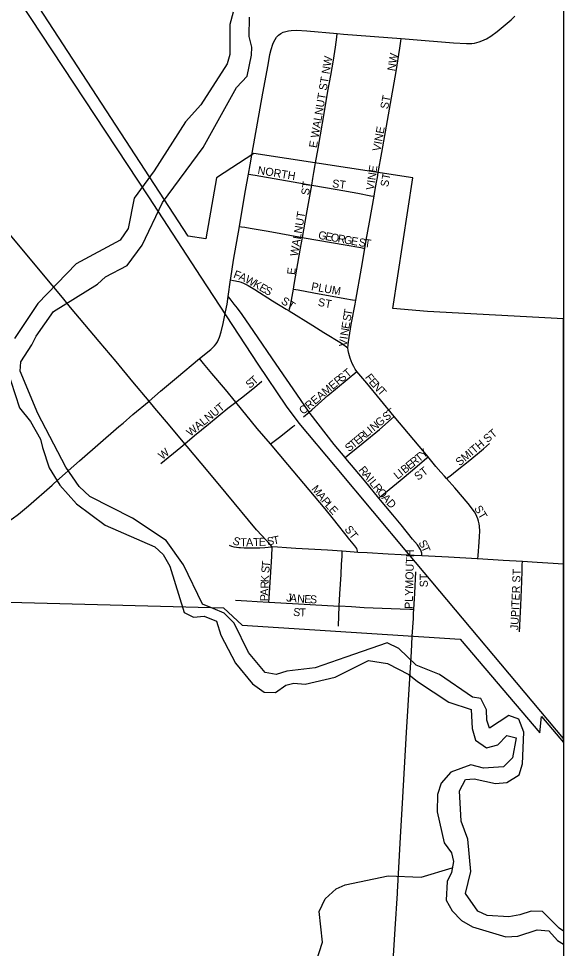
# Model space of a CAD drawing. Extents: x -49 to -8.2, y 9.4 to 23.5.
# Drawn here: x -39.812 to -39.49, y 18.3 to 18.85 of the extents above; entities that cross this region are included whole.
import ezdxf

# ---------------------------------------------------------------- set-up
doc = ezdxf.new("R2010")
doc.units = 0
for name, color, linetype in [('GM_X_Adjacent_County', 7, 'Continuous'), ('GM_X_City_Street', 7, 'Continuous'), ('GM_X_City_Street_Text', 7, 'Continuous'), ('GM_X_Corporation', 7, 'Continuous'), ('GM_X_Minor_River', 7, 'Continuous'), ('GM_X_Rail_Line', 7, 'Continuous'), ('GM_X_State_Route', 7, 'Continuous'), ('GM_X_Township_Subdivision', 7, 'Continuous'), ('GM_X_Township_Subdivision_Text', 7, 'Continuous')]:
    doc.layers.add(name, color=color, linetype=linetype)

msp = doc.modelspace()

# ---------------------------------------------------------------- linework, layer by layer
at = {"layer": 'GM_X_Adjacent_County'}
msp.add_lwpolyline([(-39.48954, 20.58796), (-39.48954, 17.08606), (-39.79885, 17.10416)], dxfattribs=at)
at = {"layer": 'GM_X_City_Street'}
for points in [[(-39.63835, 18.75179), (-39.63766, 18.75568), (-39.63706, 18.75926), (-39.6361, 18.76495)], [(-39.67563, 18.75832), (-39.67182, 18.75765), (-39.64598, 18.75314), (-39.63835, 18.75179)], [(-39.60148, 18.74515), (-39.60096, 18.74802), (-39.60003, 18.75351), (-39.59953, 18.75627), (-39.59898, 18.75929)], [(-39.64387, 18.72084), (-39.64145, 18.73433), (-39.63835, 18.75179)], [(-39.63835, 18.75179), (-39.6232, 18.74912), (-39.61104, 18.74698), (-39.6033, 18.7455), (-39.60148, 18.74515)], [(-39.60687, 18.71436), (-39.60604, 18.71926), (-39.60422, 18.72987), (-39.60287, 18.73751), (-39.60148, 18.74515)], [(-39.68106, 18.72729), (-39.67988, 18.72712), (-39.67779, 18.72682), (-39.67474, 18.72639), (-39.66409, 18.72452), (-39.64387, 18.72084)], [(-39.64909, 18.69029), (-39.64862, 18.69299), (-39.64502, 18.71445), (-39.64387, 18.72084)], [(-39.64387, 18.72084), (-39.64282, 18.72065), (-39.61846, 18.71645), (-39.60933, 18.7148), (-39.60687, 18.71436)], [(-39.61228, 18.68365), (-39.60886, 18.70266), (-39.60687, 18.71436)], [(-39.68633, 18.6958), (-39.68451, 18.69543), (-39.68345, 18.69521), (-39.68253, 18.69496), (-39.68149, 18.69473), (-39.68011, 18.6943), (-39.67868, 18.69376), (-39.67595, 18.69238), (-39.67198, 18.69), (-39.66147, 18.68328), (-39.65347, 18.67844), (-39.65171, 18.67735)], [(-39.65171, 18.67735), (-39.6514, 18.67868), (-39.65093, 18.68075), (-39.65024, 18.68378), (-39.64909, 18.69029)], [(-39.64909, 18.69029), (-39.64629, 18.68975), (-39.63712, 18.68798), (-39.61876, 18.68465), (-39.61414, 18.68394), (-39.61228, 18.68365)], [(-39.63991, 18.61753), (-39.64714, 18.62807), (-39.65942, 18.64593), (-39.67247, 18.66511), (-39.67944, 18.67517), (-39.68222, 18.67899), (-39.68408, 18.68136), (-39.68656, 18.68443), (-39.68777, 18.68581)], [(-39.61691, 18.65551), (-39.6168, 18.65699), (-39.61657, 18.659), (-39.61626, 18.66164), (-39.61492, 18.66928), (-39.61268, 18.68143), (-39.61228, 18.68365)], [(-39.65171, 18.67735), (-39.63766, 18.6687), (-39.63119, 18.66467), (-39.62064, 18.65818), (-39.61691, 18.65551)], [(-39.61163, 18.64141), (-39.61256, 18.64296), (-39.61349, 18.64452), (-39.61436, 18.6463), (-39.61498, 18.64776), (-39.61554, 18.6493), (-39.61604, 18.65079), (-39.61647, 18.65222), (-39.61678, 18.65402), (-39.61691, 18.65551)], [(-39.68323, 18.62341), (-39.68925, 18.63076), (-39.69734, 18.64024), (-39.70235, 18.6462), (-39.70472, 18.64911)], [(-39.63991, 18.61753), (-39.63826, 18.61888), (-39.62872, 18.62721), (-39.61163, 18.64141)], [(-39.58957, 18.61485), (-39.60576, 18.63453), (-39.61163, 18.64141)], [(-39.68323, 18.62341), (-39.67992, 18.62601), (-39.67221, 18.63211), (-39.66777, 18.63576)], [(-39.71329, 18.59875), (-39.70759, 18.60358), (-39.69936, 18.6103), (-39.68784, 18.61977), (-39.68323, 18.62341)], [(-39.66267, 18.59862), (-39.67052, 18.60785), (-39.68323, 18.62341)], [(-39.64312, 18.61465), (-39.63991, 18.61753)], [(-39.61863, 18.59059), (-39.62498, 18.59835), (-39.63459, 18.61045), (-39.63923, 18.61662), (-39.63991, 18.61753)], [(-39.61863, 18.59059), (-39.61624, 18.59254), (-39.60786, 18.59938), (-39.59824, 18.60716), (-39.59127, 18.61327), (-39.58957, 18.61485)], [(-39.56948, 18.59097), (-39.58957, 18.61485)], [(-39.66267, 18.59862), (-39.66126, 18.59972), (-39.65657, 18.60334), (-39.64946, 18.60889), (-39.64828, 18.6098)], [(-39.72758, 18.5871), (-39.71564, 18.59673), (-39.71329, 18.59875)], [(-39.61103, 18.53448), (-39.61175, 18.53687), (-39.61277, 18.5384), (-39.61584, 18.54192), (-39.62545, 18.55419), (-39.63039, 18.5602), (-39.65238, 18.58648), (-39.66267, 18.59862)], [(-39.55855, 18.57815), (-39.55575, 18.58032), (-39.55325, 18.58226), (-39.5449, 18.58901), (-39.54244, 18.59105), (-39.54023, 18.59286), (-39.53676, 18.59581), (-39.53313, 18.59896)], [(-39.59863, 18.56666), (-39.60721, 18.57693), (-39.61813, 18.58998), (-39.61863, 18.59059)], [(-39.59863, 18.56666), (-39.59689, 18.56805), (-39.58598, 18.57703), (-39.57878, 18.58309), (-39.57159, 18.58918), (-39.56948, 18.59097)], [(-39.55855, 18.57815), (-39.55983, 18.5796), (-39.56192, 18.58185), (-39.56497, 18.58539), (-39.56886, 18.59024), (-39.56948, 18.59097)], [(-39.54019, 18.53063), (-39.54001, 18.53271), (-39.53932, 18.54059), (-39.53914, 18.54389), (-39.53895, 18.54706), (-39.53913, 18.54992), (-39.53933, 18.55143), (-39.53965, 18.55291), (-39.5401, 18.55435), (-39.54068, 18.55576), (-39.54137, 18.55712), (-39.54217, 18.5584), (-39.54589, 18.56335), (-39.55379, 18.57273), (-39.55855, 18.57815)], [(-39.57327, 18.53251), (-39.57322, 18.53393), (-39.57362, 18.53519), (-39.57401, 18.53615), (-39.57587, 18.53895), (-39.57872, 18.54231), (-39.58549, 18.55075), (-39.59036, 18.55676), (-39.59863, 18.56666)], [(-39.68716, 18.53868), (-39.68574, 18.5382), (-39.68428, 18.53786), (-39.68272, 18.53754), (-39.68144, 18.53736), (-39.68036, 18.53729), (-39.6783, 18.53723), (-39.67379, 18.53717), (-39.66904, 18.53722), (-39.66602, 18.53734), (-39.664, 18.53752), (-39.66169, 18.53781)], [(-39.66367, 18.50501), (-39.6635, 18.50749), (-39.66266, 18.51983), (-39.66192, 18.53212), (-39.66169, 18.53781)], [(-39.51551, 18.48752), (-39.51537, 18.4908), (-39.51507, 18.49547), (-39.51479, 18.50312), (-39.51413, 18.51735), (-39.51396, 18.52347), (-39.51386, 18.52706), (-39.51379, 18.52901)], [(-39.57801, 18.50061), (-39.57736, 18.5103), (-39.57681, 18.52303)], [(-39.68334, 18.50617), (-39.67674, 18.50574), (-39.67063, 18.50541), (-39.66367, 18.50501)], [(-39.66367, 18.50501), (-39.64616, 18.50401), (-39.62205, 18.5027)], [(-39.62247, 18.49077), (-39.62223, 18.49701), (-39.62205, 18.5027)]]:
    msp.add_lwpolyline(points, dxfattribs=at)
at = {"layer": 'GM_X_Corporation'}
msp.add_line((-39.48954, 18.42191), (-39.48954, 18.67263), dxfattribs=at)
for points in [[(-39.48954, 18.67263), (-39.56996, 18.67691), (-39.59039, 18.67875), (-39.57847, 18.75605), (-39.67263, 18.77044), (-39.69471, 18.75605), (-39.70098, 18.72008), (-39.7113, 18.72151), (-39.85087, 18.93577)], [(-40.04482, 18.87976), (-40.04155, 18.71218), (-40.16982, 18.70069), (-40.17097, 18.52771), (-40.09611, 18.53239), (-40.0383, 18.53613), (-39.98142, 18.5396), (-39.9399, 18.54254), (-39.86486, 18.54788), (-39.83827, 18.54917), (-39.83963, 18.50555), (-39.69054, 18.50173), (-39.67941, 18.49149), (-39.55057, 18.48321), (-39.50337, 18.42778), (-39.50256, 18.4374), (-39.48954, 18.42191)]]:
    msp.add_lwpolyline(points, dxfattribs=at)
at = {"layer": 'GM_X_Minor_River'}
for points in [[(-39.68482, 18.85406), (-39.68675, 18.84686), (-39.68665, 18.82903), (-39.68838, 18.82354), (-39.70384, 18.79933), (-39.71298, 18.78914), (-39.73149, 18.76021), (-39.74331, 18.74414), (-39.74681, 18.72614), (-39.75158, 18.71915), (-39.77759, 18.70524), (-39.80024, 18.68183), (-39.81397, 18.66104)], [(-39.59364, 18.48088), (-39.6181, 18.47247), (-39.6363, 18.46611), (-39.65297, 18.4643), (-39.65942, 18.46225), (-39.66585, 18.46342), (-39.67563, 18.47523), (-39.68425, 18.49253), (-39.69008, 18.49844), (-39.6965, 18.50132), (-39.70293, 18.50381), (-39.71416, 18.5272), (-39.72431, 18.54148), (-39.7443, 18.55466), (-39.7696, 18.5675), (-39.77582, 18.57341), (-39.78371, 18.58483), (-39.8002, 18.61659), (-39.81067, 18.64168), (-39.81026, 18.64717), (-39.80377, 18.65719), (-39.80128, 18.66249), (-39.79099, 18.67705), (-39.76497, 18.69323), (-39.76021, 18.69757), (-39.7475, 18.70414), (-39.73854, 18.71624), (-39.72648, 18.74159), (-39.70246, 18.7741), (-39.68278, 18.80947), (-39.67649, 18.81627), (-39.67397, 18.82858), (-39.67376, 18.83333), (-39.67524, 18.83978), (-39.67518, 18.85116)], [(-39.8188, 18.64361), (-39.81116, 18.62006), (-39.80458, 18.61187), (-39.79876, 18.60141), (-39.79746, 18.59647), (-39.79355, 18.5845), (-39.78717, 18.57422), (-39.77739, 18.56318), (-39.76041, 18.55057), (-39.73114, 18.53772), (-39.72624, 18.53314), (-39.72212, 18.52629), (-39.71374, 18.49894), (-39.70827, 18.49606), (-39.70183, 18.49679), (-39.69465, 18.49372), (-39.69204, 18.48555), (-39.68342, 18.46901), (-39.67327, 18.45663), (-39.66648, 18.45185), (-39.65966, 18.45163), (-39.65358, 18.45596), (-39.64885, 18.45707), (-39.64222, 18.45647), (-39.62441, 18.46074), (-39.60467, 18.47051), (-39.59351, 18.46874), (-39.58086, 18.46223), (-39.57578, 18.45804), (-39.55729, 18.4458), (-39.54406, 18.44156), (-39.54355, 18.43037), (-39.54151, 18.42334), (-39.53491, 18.41876), (-39.52827, 18.42062), (-39.52294, 18.42609), (-39.51746, 18.42474), (-39.5196, 18.41299), (-39.52493, 18.40752), (-39.53686, 18.40682), (-39.54423, 18.40875), (-39.55599, 18.40445), (-39.56189, 18.39784), (-39.56401, 18.39121), (-39.56425, 18.38097), (-39.56, 18.36255), (-39.55567, 18.35665), (-39.55456, 18.35152), (-39.55573, 18.34508), (-39.55822, 18.33978), (-39.55885, 18.32878), (-39.55528, 18.32232), (-39.54982, 18.3166), (-39.54322, 18.31296), (-39.52356, 18.30698), (-39.51637, 18.30733), (-39.50499, 18.31125), (-39.49818, 18.31065), (-39.4931, 18.30494), (-39.48954, 18.3026)], [(-39.48954, 18.31037), (-39.49212, 18.31214), (-39.50191, 18.32205), (-39.50853, 18.32227), (-39.51536, 18.32003), (-39.5218, 18.31893), (-39.53467, 18.31956), (-39.54014, 18.32224), (-39.54747, 18.33271), (-39.54418, 18.34559), (-39.54598, 18.36476), (-39.5499, 18.3754), (-39.55094, 18.39342), (-39.54731, 18.40004), (-39.54238, 18.40059), (-39.52972, 18.39768), (-39.5229, 18.3984), (-39.51568, 18.40292), (-39.51375, 18.40936), (-39.5129, 18.42813), (-39.51589, 18.43573), (-39.52174, 18.43804), (-39.53314, 18.43051), (-39.53482, 18.43526), (-39.53498, 18.44133), (-39.53835, 18.44798), (-39.54327, 18.44877), (-39.56269, 18.46214), (-39.57667, 18.46771), (-39.58684, 18.47763), (-39.59364, 18.48088)], [(-39.63589, 18.29162), (-39.63204, 18.30393), (-39.63384, 18.32195), (-39.63039, 18.32952), (-39.62393, 18.33537), (-39.61861, 18.33781), (-39.59322, 18.34318), (-39.57354, 18.34232), (-39.55521, 18.3479)]]:
    msp.add_lwpolyline(points, dxfattribs=at)
at = {"layer": 'GM_X_Rail_Line'}
for points in [[(-39.62432, 18.5853), (-39.64583, 18.61097), (-39.65324, 18.62101), (-39.67003, 18.64579), (-39.7037, 18.69732), (-39.73465, 18.7448), (-39.81071, 18.86022), (-39.88413, 18.97135), (-40.04901, 19.22076)], [(-39.62328, 18.58405), (-39.62432, 18.5853)], [(-39.48954, 18.42446), (-39.58114, 18.53371), (-39.62328, 18.58405)]]:
    msp.add_lwpolyline(points, dxfattribs=at)
at = {"layer": 'GM_X_State_Route'}
for points in [[(-39.78571, 18.6853), (-39.79173, 18.6926), (-39.81463, 18.71994), (-39.83438, 18.74385), (-39.8483, 18.7605), (-39.87303, 18.79035), (-39.88311, 18.80211), (-39.88936, 18.80898), (-39.9023, 18.82234), (-39.92507, 18.84561), (-39.94142, 18.86215), (-39.95767, 18.87857), (-39.97381, 18.89488), (-39.97414, 18.89522), (-39.99039, 18.91185), (-40.00074, 18.92245)], [(-39.67347, 18.77065), (-39.66717, 18.80609), (-39.66413, 18.8229), (-39.66301, 18.82901), (-39.66233, 18.83207), (-39.66138, 18.83508), (-39.66075, 18.83654), (-39.66, 18.83796), (-39.65906, 18.83928), (-39.65791, 18.84043), (-39.65662, 18.8414), (-39.6552, 18.84219), (-39.65368, 18.84274), (-39.65212, 18.8431), (-39.65054, 18.84331), (-39.64738, 18.84341), (-39.64115, 18.84305), (-39.62324, 18.84151), (-39.61949, 18.84118), (-39.58545, 18.83846), (-39.58079, 18.83808), (-39.55448, 18.83594), (-39.54675, 18.83557), (-39.54368, 18.83564), (-39.54218, 18.83581), (-39.5407, 18.83611), (-39.53925, 18.83653), (-39.53783, 18.83705), (-39.53507, 18.83835), (-39.53242, 18.83992), (-39.52867, 18.8426), (-39.52389, 18.84655), (-39.52045, 18.84966), (-39.51828, 18.85184)], [(-39.67563, 18.75832), (-39.67463, 18.76384), (-39.67347, 18.77065)], [(-39.69065, 18.66999), (-39.69045, 18.67084), (-39.68922, 18.67684), (-39.6884, 18.68138), (-39.68777, 18.68581), (-39.68633, 18.6958), (-39.6862, 18.69669), (-39.68448, 18.7074), (-39.68106, 18.72729), (-39.68001, 18.73334), (-39.67739, 18.7486), (-39.67563, 18.75832)], [(-39.73452, 18.62386), (-39.74408, 18.63546), (-39.75397, 18.64739), (-39.76396, 18.65923), (-39.78089, 18.67944), (-39.78571, 18.6853)], [(-39.73452, 18.62386), (-39.72766, 18.62987), (-39.71818, 18.63777), (-39.70472, 18.64911), (-39.69804, 18.65461), (-39.69582, 18.65672), (-39.69489, 18.65787), (-39.69406, 18.65914), (-39.69334, 18.66046), (-39.69278, 18.66184), (-39.69182, 18.6649), (-39.69065, 18.66999)], [(-39.74989, 18.61097), (-39.744, 18.61597), (-39.73452, 18.62386)], [(-39.69955, 18.58226), (-39.71197, 18.59718), (-39.71329, 18.59875), (-39.72303, 18.61035), (-39.73109, 18.6199), (-39.73452, 18.62386)], [(-39.79181, 18.57431), (-39.79073, 18.57526), (-39.77564, 18.58861), (-39.75226, 18.60895), (-39.74989, 18.61097)], [(-39.66399, 18.54044), (-39.66424, 18.54072), (-39.6656, 18.54203), (-39.66777, 18.54441), (-39.67092, 18.54791), (-39.68896, 18.56953), (-39.69955, 18.58226)], [(-39.82087, 18.55145), (-39.81808, 18.5527), (-39.81547, 18.55427), (-39.81177, 18.557), (-39.80584, 18.56195), (-39.79181, 18.57431)], [(-39.6203, 18.53515), (-39.62908, 18.53586), (-39.64774, 18.53688), (-39.65333, 18.53722), (-39.65849, 18.53758), (-39.66169, 18.53781), (-39.66399, 18.54044)], [(-39.57809, 18.49859), (-39.57801, 18.50061), (-39.58034, 18.50067), (-39.58605, 18.50079), (-39.60733, 18.50177), (-39.61483, 18.50223), (-39.62205, 18.5027), (-39.62166, 18.50996), (-39.62101, 18.52145), (-39.62065, 18.52755), (-39.62041, 18.53206), (-39.6203, 18.53515)], [(-39.49883, 18.52812), (-39.50494, 18.52849), (-39.51379, 18.52901), (-39.52506, 18.52967), (-39.54019, 18.53063), (-39.54053, 18.53065), (-39.55753, 18.5317), (-39.57327, 18.53251), (-39.57767, 18.53261), (-39.59316, 18.53352), (-39.60554, 18.53425), (-39.61103, 18.53448), (-39.61329, 18.53457), (-39.6203, 18.53515)], [(-39.48954, 18.52756), (-39.49883, 18.52812)], [(-39.57884, 18.48492), (-39.57822, 18.49542), (-39.57809, 18.49859)], [(-39.5877, 18.33269), (-39.58766, 18.33342), (-39.58586, 18.36598), (-39.58475, 18.38614), (-39.58231, 18.42798), (-39.57941, 18.47592), (-39.57914, 18.4799), (-39.57884, 18.48492)], [(-39.60958, 18.1206), (-39.60852, 18.12356), (-39.6061, 18.13083), (-39.6046, 18.13567), (-39.60328, 18.14059), (-39.60194, 18.14615), (-39.60092, 18.15063), (-39.59963, 18.15632), (-39.59884, 18.15976), (-39.59825, 18.16283), (-39.59772, 18.16672), (-39.59662, 18.17672), (-39.5961, 18.1866), (-39.59564, 18.19567), (-39.59529, 18.20185), (-39.59473, 18.21268), (-39.59466, 18.21404), (-39.59422, 18.22285), (-39.59356, 18.23605), (-39.59229, 18.25755), (-39.58894, 18.31171), (-39.5877, 18.33269)]]:
    msp.add_lwpolyline(points, dxfattribs=at)
at = {"layer": 'GM_X_Township_Subdivision'}
for points in [[(-39.6361, 18.76495), (-39.63459, 18.77344), (-39.63066, 18.79657), (-39.62874, 18.80734), (-39.62712, 18.81656), (-39.62551, 18.82579), (-39.62436, 18.83348), (-39.62355, 18.83925), (-39.62324, 18.84151)], [(-39.59898, 18.75929), (-39.59689, 18.77115), (-39.58844, 18.81894), (-39.58622, 18.83273), (-39.58566, 18.83689), (-39.58545, 18.83846)]]:
    msp.add_lwpolyline(points, dxfattribs=at)

# ---------------------------------------------------------------- texts
at = {"layer": 'GM_X_City_Street_Text'}
for s, height, rotation, p in [('NORTH', 0.004735, 350.5384, (-39.67056, 18.75845)), ('VINE', 0.004735, 81.628, (-39.60159, 18.74855)), ('ST', 0.004735, 82.4092, (-39.63993, 18.7456)), ('ST', 0.004735, 352.88, (-39.62643, 18.75053)), ('ST', 0.004735, 79.3937, (-39.59315, 18.75043)), ('WALNUT', 0.004735, 80.2696, (-39.64659, 18.70937)), ('G', 0.00473, 349.7831, (-39.63472, 18.72011)), ('E', 0.00473, 349.7964, (-39.63061, 18.71937)), ('O', 0.00473, 349.7831, (-39.62733, 18.71878)), ('R', 0.00473, 349.7776, (-39.62323, 18.71804)), ('G', 0.00473, 349.7831, (-39.61954, 18.71738)), ('E', 0.00473, 349.7875, (-39.61544, 18.71664)), ('S', 0.00473, 351.1291, (-39.61081, 18.71581)), ('T', 0.00473, 352.3861, (-39.60741, 18.71528)), ('F', 0.00473, 339.2489, (-39.68498, 18.69715)), ('A', 0.00473, 337.7399, (-39.6819, 18.69598)), ('E', 0.00473, 82.8783, (-39.64826, 18.69851)), ('W', 0.00473, 331.3144, (-39.67817, 18.69447)), ('K', 0.00473, 330.247, (-39.67343, 18.69188)), ('E', 0.00473, 330.2484, (-39.66982, 18.68981)), ('PLUM', 0.004735, 349.8249, (-39.63888, 18.68969)), ('S', 0.00473, 330.245, (-39.66692, 18.68816)), ('ST', 0.004735, 327.2569, (-39.65689, 18.68207)), ('ST', 0.004735, 349.3721, (-39.63496, 18.68044)), ('T', 0.00473, 80.5332, (-39.61487, 18.67425)), ('S', 0.00473, 80.5332, (-39.61542, 18.67097)), ('N', 0.00473, 80.7137, (-39.61685, 18.66233)), ('E', 0.00473, 80.5332, (-39.61617, 18.66644)), ('V', 0.00473, 85.9097, (-39.61743, 18.65623)), ('I', 0.00473, 81.5794, (-39.61715, 18.66029)), ('T', 0.00473, 40.9132, (-39.67233, 18.6334)), ('CREAMER', 0.004735, 40.2362, (-39.64337, 18.61574)), ('ST', 0.004735, 39.8181, (-39.62044, 18.63492)), ('F', 0.00473, 306.7989, (-39.60705, 18.63806)), ('S', 0.00473, 39.5047, (-39.675, 18.63119)), ('E', 0.00473, 310.9373, (-39.60482, 18.63511)), ('N', 0.00473, 311.8295, (-39.60259, 18.63253)), ('T', 0.00473, 311.9849, (-39.5998, 18.62942)), ('WALNUT', 0.004735, 39.2907, (-39.71004, 18.60283)), ('S', 0.00473, 39.1548, (-39.59416, 18.61203)), ('T', 0.00473, 37.4054, (-39.5916, 18.61411)), ('N', 0.00473, 39.6908, (-39.60152, 18.60592)), ('G', 0.00473, 39.711, (-39.59832, 18.60858)), ('R', 0.00473, 39.7184, (-39.60858, 18.60006)), ('L', 0.00473, 39.6796, (-39.60569, 18.60246)), ('I', 0.00473, 39.7214, (-39.60313, 18.60459)), ('SMITH ST', 0.004735, 39.9233, (-39.55087, 18.58533)), ('T', 0.00473, 39.7114, (-39.61371, 18.5958)), ('E', 0.00473, 39.6796, (-39.61115, 18.59793)), ('W', 0.00473, 38.6625, (-39.72668, 18.5891)), ('S', 0.00473, 39.7007, (-39.61628, 18.59367)), ('Y', 0.00473, 41.1536, (-39.57218, 18.5899)), ('E', 0.00473, 39.0395, (-39.5804, 18.5832)), ('R', 0.00473, 39.0801, (-39.57781, 18.5853)), ('T', 0.00473, 39.4309, (-39.57487, 18.58768)), ('R', 0.00473, 309.2211, (-39.61085, 18.58313)), ('I', 0.00473, 39.0603, (-39.58493, 18.57952)), ('B', 0.00473, 39.0656, (-39.58331, 18.58084)), ('ST', 0.004735, 37.5816, (-39.57545, 18.57682)), ('A', 0.00473, 309.2323, (-39.60848, 18.58022)), ('I', 0.00473, 309.2126, (-39.60584, 18.577)), ('L', 0.00473, 309.208, (-39.60452, 18.57538)), ('L', 0.00473, 39.0567, (-39.58752, 18.57742)), ('M', 0.00473, 309.1946, (-39.63877, 18.57188)), ('R', 0.00473, 309.2211, (-39.60242, 18.5728)), ('A', 0.00473, 309.1956, (-39.63561, 18.56801)), ('P', 0.00473, 309.1933, (-39.63297, 18.56478)), ('O', 0.00473, 309.9026, (-39.60001, 18.56984)), ('A', 0.00473, 311.4323, (-39.59724, 18.56654)), ('L', 0.00473, 310.4651, (-39.63079, 18.56211)), ('E', 0.00473, 311.8418, (-39.62855, 18.55947)), ('D', 0.00473, 311.6233, (-39.59447, 18.56341)), ('ST', 0.004735, 300.9788, (-39.54244, 18.56053)), ('ST', 0.004735, 307.571, (-39.61917, 18.54811)), ('S', 0.00473, 340.0613, (-39.68545, 18.53957)), ('T', 0.00473, 0.1588, (-39.68054, 18.53812)), ('A', 0.00473, 1.3906, (-39.6771, 18.53814)), ('T', 0.00473, 1.5759, (-39.67291, 18.53824)), ('E', 0.00473, 1.5759, (-39.66958, 18.53833)), ('S', 0.00473, 8.1383, (-39.66442, 18.53856)), ('T', 0.00473, 10.5002, (-39.66091, 18.53907)), ('S', 0.00473, 300.3921, (-39.57539, 18.54015)), ('PLYMOUTH', 0.004735, 88.4909, (-39.57868, 18.50096)), ('T', 0.00473, 293.1053, (-39.57377, 18.53742)), ('T', 0.00473, 85.048, (-39.66318, 18.52541)), ('S', 0.00473, 85.1048, (-39.66347, 18.52209)), ('JUPITER ST', 0.004735, 87.6775, (-39.51618, 18.48841)), ('K', 0.00473, 87.2227, (-39.66376, 18.51673)), ('ST', 0.004735, 90, (-39.5697, 18.51382)), ('A', 0.00473, 88.2926, (-39.664, 18.50884)), ('R', 0.00473, 88.2953, (-39.66387, 18.51301)), ('P', 0.00473, 88.2784, (-39.6641, 18.50551)), ('J', 0.00473, 353.737, (-39.65352, 18.50554)), ('A', 0.00473, 353.8644, (-39.65144, 18.50531)), ('N', 0.00473, 356.3673, (-39.64707, 18.50484)), ('E', 0.00473, 357.5545, (-39.64281, 18.50457)), ('S', 0.00473, 357.5933, (-39.63947, 18.50443)), ('S', 0.00473, 352.1635, (-39.64955, 18.49711)), ('T', 0.00473, 359.318, (-39.64561, 18.4966))]:
    msp.add_text(s, height=height, rotation=rotation, dxfattribs=at).set_placement(p)
at = {"layer": 'GM_X_Township_Subdivision_Text'}
for s, height, rotation, p in [('E WALNUT ST NW', 0.0047348, 80.2999, (-39.63534, 18.77353)), ('NW', 0.004735, 80.139, (-39.58908, 18.81897)), ('ST', 0.004735, 78.6884, (-39.59325, 18.79649)), ('VINE', 0.004735, 79.3787, (-39.59783, 18.77148))]:
    msp.add_text(s, height=height, rotation=rotation, dxfattribs=at).set_placement(p)

doc.saveas('drawing.dxf')
